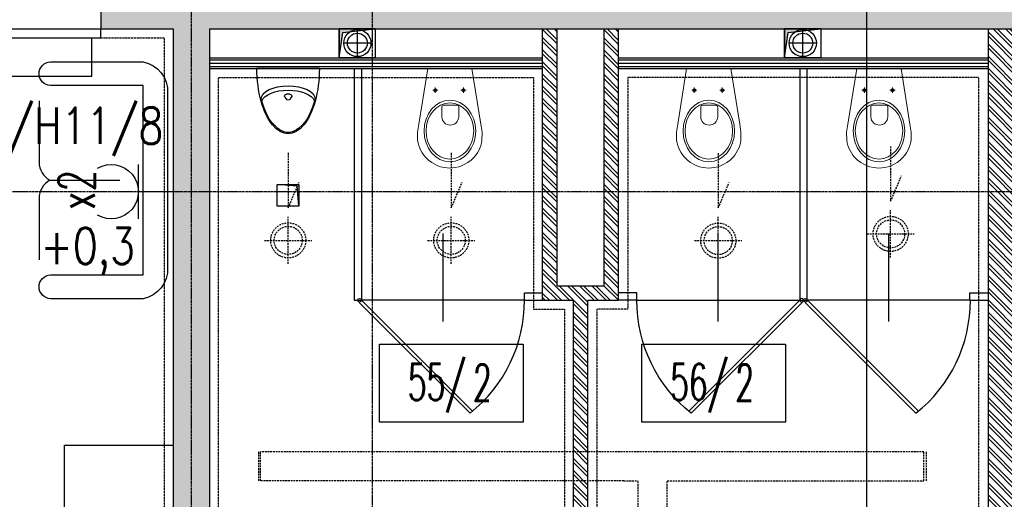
# Model space of a CAD drawing. Extents: x -7228 to 74941, y -112898 to 85621.
# Tile 307 of 635: x 57633 to 58177, y -6246 to -5981. Entities that reach past the tile are written whole.
import ezdxf
from ezdxf.enums import TextEntityAlignment as Align

# ---------------------------------------------------------------- set-up
doc = ezdxf.new("R2010")
doc.units = 0
for name, pattern in [('CENTER', [2, 1.25, -0.25, 0.25, -0.25]), ('DASHED', [0.75, 0.5, -0.25]), ('DIVIDE', [31.75, 12.7, -6.35, 0, -6.35, 0, -6.35])]:
    doc.linetypes.add(name, pattern=pattern)
doc.layers.get('0').update_dxf_attribs({"color": 101, "linetype": 'CONTINUOUS'})
for name, color, linetype in [('Drz---drzwi', 5, 'CONTINUOUS'), ('E35', 6, 'CONTINUOUS'), ('E50', 3, 'CONTINUOUS'), ('Ins-co', 2, 'CONTINUOUS'), ('Ins-kan', 54, 'CONTINUOUS'), ('Ins-went', 141, 'CONTINUOUS'), ('Okn---okna', 5, 'CONTINUOUS'), ('Opis-pom', 6, 'CONTINUOUS'), ('Opis_pom_ramka', 6, 'CONTINUOUS'), ('Os-osie glowne', 1, 'CENTER'), ('Sc-beton', 7, 'CONTINUOUS'), ('Sc-beton-hatch', 86, 'CONTINUOUS'), ('Sc-cegla pustak', 42, 'CONTINUOUS'), ('Sc-cegla pustak-hatch', 8, 'CONTINUOUS'), ('Sc-gk', 120, 'CONTINUOUS'), ('Sc-gk-hatch', 8, 'CONTINUOUS'), ('Sc-silikat', 61, 'CONTINUOUS'), ('Sc-systemowe', 150, 'CONTINUOUS'), ('Suf-widok', 8, 'CONTINUOUS'), ('W-otwor-strop', 1, 'CONTINUOUS'), ('Wyp-meble', 155, 'CONTINUOUS'), ('Wyp-sanitar', 131, 'CONTINUOUS')]:
    doc.layers.add(name, color=color, linetype=linetype)
doc.styles.add('KA wymiar', font='romans.shx', dxfattribs={"width": 0.6})
doc.styles.add('ROMANS', font='romans', dxfattribs={"width": 0.85})
doc.linetypes.add('BATTING', pattern='A,0.0001,-0.1,[134,ltypeshp.shx,S=0.1,R=0,X=-0.1,Y=0],-0.2,[134,ltypeshp.shx,S=0.1,R=180,X=0.1,Y=0],-0.1', length=0.4001)

# ---------------------------------------------------------------- blocks, each defined once
blk = doc.blocks.new('_0630_pisuar')
at = {"linetype": 'Continuous'}
for p, q in [((-17.24, 0), (17.24, 0)), ((-1.75, -15.85), (-0.88, -17.02)), ((-0.87, -14.1), (0.87, -14.1)), ((1.75, -15.85), (0.88, -17.02))]:
    blk.add_line(p, q, dxfattribs=at)
for centre, start, end in [((-0.87, -15.2), 90, 216.8823), ((0.87, -15.2), 323.1177, 90), ((0, -16.36), 216.8823, 323.1177)]:
    blk.add_arc(centre, 1.09, start, end, dxfattribs=at)
for centre, major_axis, ratio, start_param, end_param in [((0, 0), (0, -36), 0.478823, 4.712389, 7.853982), ((0, -16.84), (-14.92, 0), 0.492275, 3.141593, 6.283185), ((0, -19.29), (-14.92, 0), 0.492275, 3.348063, 6.076813)]:
    blk.add_ellipse(centre, major_axis=major_axis, ratio=ratio, start_param=start_param, end_param=end_param, dxfattribs=at)
blk.add_spline([(-14.92, -16.84), (-5.95, -32.9), (0.03, -35.33), (5.88, -32.9), (14.92, -16.84)], degree=3, dxfattribs=at)
blk = doc.blocks.new('_jhgjdfjghsdjgfhjfgjkfghgf')
at = {"ltscale": 25}
for p, q in [((0, 91.14), (0, 1.14)), ((11.7, 46.14), (-36.9, 46.14))]:
    blk.add_line(p, q, dxfattribs=at)
at = {"ltscale": 7}
for p, q in [((0, 1.14), (61.33, 62.47)), ((1.27, -0.13), (62.47, 61.07))]:
    blk.add_line(p, q, dxfattribs=at)
blk.add_circle((0, 0), 1)
blk.add_arc((0.02, 11.25), 79.88, 38.5768, 90.0142, dxfattribs=at)
blk = doc.blocks.new('_KOLO_WC_PODWIESZONE')
at = {"lineweight": 0}
for p, q in [((-12.21, 0), (-17.15, -30.7)), ((-12.21, 0), (12.21, 0)), ((12.21, 0), (17.15, -30.7)), ((-8.01, -11.98), (-8.01, -10.54)), ((7.49, -11.98), (7.49, -10.54)), ((-8.01, -11.98), (-9.42, -11.98)), ((-8.01, -11.98), (-6.53, -11.98)), ((-8.01, -11.98), (-8.01, -13.41)), ((7.49, -11.98), (6.08, -11.98)), ((7.49, -11.98), (8.97, -11.98)), ((7.49, -11.98), (7.49, -13.41)), ((-4.44, -21.51), (-4.44, -26.77)), ((-3.5, -20.21), (4, -20.21)), ((4.94, -21.51), (4.94, -26.77)), ((-17.15, -30.7), (-17.82, -35.14)), ((17.15, -30.7), (17.82, -35.14)), ((-17.82, -35.14), (-17.77, -39.69)), ((17.82, -35.14), (17.77, -39.69)), ((-17.77, -39.69), (-17.51, -41.08)), ((-17.51, -41.08), (-17.12, -42.53)), ((-17.12, -42.53), (-16.6, -43.93)), ((17.12, -42.53), (16.6, -43.93)), ((17.51, -41.08), (17.12, -42.53)), ((17.77, -39.69), (17.51, -41.08)), ((-16.6, -43.93), (-15.97, -45.29)), ((-15.97, -45.29), (-15.22, -46.59)), ((-15.22, -46.59), (-14.37, -47.83)), ((-14.37, -47.83), (-13.41, -48.99)), ((14.37, -47.83), (13.41, -48.99)), ((15.22, -46.59), (14.37, -47.83)), ((15.97, -45.29), (15.22, -46.59)), ((16.6, -43.93), (15.97, -45.29)), ((-13.41, -48.99), (-11.77, -50.6)), ((-11.77, -50.6), (-10, -51.94)), ((-10, -51.94), (-8.71, -52.72)), ((-8.71, -52.72), (-6.54, -53.77)), ((-6.54, -53.77), (-5.07, -54.25)), ((-5.07, -54.25), (-3.02, -54.72)), ((5.07, -54.25), (3.02, -54.72)), ((6.54, -53.77), (5.07, -54.25)), ((8.71, -52.72), (6.54, -53.77)), ((10, -51.94), (8.71, -52.72)), ((11.77, -50.6), (10, -51.94)), ((13.41, -48.99), (11.77, -50.6)), ((-3.02, -54.72), (-1.52, -54.92)), ((-1.52, -54.92), (0, -55)), ((1.52, -54.92), (0, -55)), ((3.02, -54.72), (1.52, -54.92))]:
    blk.add_line(p, q, dxfattribs=at)
for centre, radius, start, end in [((-3.24, -21.39), 1.2, 102.2339, 185.8899), ((3.75, -21.39), 1.2, 354.1101, 77.7661), ((0.25, -26.54), 4.7, 182.8022, 357.1978)]:
    blk.add_arc(centre, radius, start, end, dxfattribs=at)
for centre in [(-8.01, -11.98), (7.49, -11.98)]:
    blk.add_ellipse(centre, major_axis=(0.599, 0.599), ratio=1, start_param=5.497787, end_param=11.780972, dxfattribs=at)
for major_axis, ratio in [((0, -17), 0.838235), ((0, -15.54), 0.845174)]:
    blk.add_ellipse((0.05, -34.5), major_axis=major_axis, ratio=ratio, dxfattribs=at)
blk = doc.blocks.new('_VKDFJKGFJH')
for p, q in [((-130, 0), (-5, 0)), ((-8, -4), (-122, -4)), ((-8, -10), (-130, -10)), ((-8, -7), (-122, -7)), ((-130, -20), (0, -20)), ((0, -25), (0, -20)), ((-130, -25), (0, -25))]:
    blk.add_line(p, q)
for points in [[(-125, 0), (-130, 0), (-130, -10), (-127, -10), (-127, -6), (-125, -6)], [(-5, 0), (0, 0), (0, -10), (-3, -10), (-3, -6), (-5, -6)], [(-122, -4), (-125, -4), (-125, -6), (-127, -6), (-127, -10), (-125, -10), (-122, -10)], [(-8, -4), (-5, -4), (-5, -6), (-3, -6), (-3, -10), (-5, -10), (-8, -10)]]:
    blk.add_lwpolyline(points, close=True)
blk.add_lwpolyline([(-130, -25), (-130, -20)])
blk = doc.blocks.new('_opis_pom_metka')
at = {"layer": 'Opis_pom_ramka'}
blk.add_lwpolyline([(-33.13, 0), (32.87, 0), (32.87, -36), (-33.13, -36)], close=True, dxfattribs=at)
at = {"style": 'KA wymiar', "width": 0.6}
blk.add_attdef('KO/', text='', height=16.8, dxfattribs=at).set_placement((3.45, -25.87), align=Align.RIGHT)
blk.add_attdef('NR', (3.8, -26.16), '', height=16.8, dxfattribs=at)
blk = doc.blocks.new('kanapa 2os')
at = {"layer": 'Wyp-meble'}
for p, q in [((0, 87.79), (0, 53.87)), ((0, 33.92), (0, 0))]:
    blk.add_line(p, q, dxfattribs=at)
blk.add_lwpolyline([(6.38, -21.55, -0.969502), (6.38, -8.38), (57.43, -8.38), (57.43, 96.17), (6.38, 96.17, -0.969502), (6.38, 109.34), (57.43, 109.34, -0.371033), (70.98, 92.18), (70.98, -4.39, -0.371033), (57.43, -21.55)], format="xyb", close=True, dxfattribs=at)
blk.add_lwpolyline([(5.98, 43.9), (44.66, 43.9)], dxfattribs=at)
for centre, start, end in [((11.41, 53.93), 180.2962, 241.5972), ((11.41, 33.86), 118.4028, 179.7038)]:
    blk.add_arc(centre, 11.41, start, end, dxfattribs=at)
blk = doc.blocks.new('A$C5DF87A14')
at = {"layer": 'Wyp-meble'}
for p, q in [((6860, 4765), (6860, 4795)), ((6860, 4795), (6920, 4795)), ((6860, 4645), (6860, 4765))]:
    blk.add_line(p, q, dxfattribs=at)
blk.add_blockref('kanapa 2os', (6845.9, 4897.39), dxfattribs=at)
blk = doc.blocks.new('g2')
at = {"layer": 'E35'}
blk.add_line((15, 19.27), (-15, 19.27), dxfattribs=at)
blk.add_arc((0, 34.27), 15, 150, 30, dxfattribs=at)
at = {"layer": 'E50'}
blk.add_line((0, 19.27), (0, 0), dxfattribs=at)

msp = doc.modelspace()

# ---------------------------------------------------------------- hatches: boundary and pattern name
at = {"layer": 'Sc-beton-hatch'}
h = msp.add_hatch(dxfattribs=at)
h.set_pattern_fill('ANSI33', color=256, style=0)
h.paths.add_polyline_path([(61752.547, -6496.119), (61752.547, -6476.119), (61686.547, -6476.119), (61686.547, -6496.119)])
h.paths.add_polyline_path([(61612.547, -6496.119), (61612.547, -6476.119), (61397.547, -6476.119), (61397.547, -6496.119)])
h.paths.add_polyline_path([(61497.547, -5986.119), (61497.547, -5966.119), (61437.547, -5966.119), (61437.547, -5986.119), (61457.547, -5986.119)])
h.paths.add_polyline_path([(61055.547, -5986.119), (61055.547, -5966.119), (60547.547, -5966.119), (60547.547, -5986.119), (60587.547, -5986.119), (60587.547, -6476.119), (60386.047, -6476.119), (60386.047, -6496.119), (61297.547, -6496.119), (61297.547, -6476.119), (60607.547, -6476.119), (60607.547, -5986.119)])
h.paths.add_polyline_path([(60187.547, -6716.119), (60187.547, -6736.119), (61227.547, -6736.119), (61227.547, -6716.119)])
h.paths.add_polyline_path([(60007.547, -6476.119), (60007.547, -6416.119), (59987.547, -6416.119), (59987.547, -6476.119), (59687.547, -6476.119), (59687.547, -6496.119), (60256.047, -6496.119), (60256.047, -6476.119)])
h.paths.add_polyline_path([(60007.547, -6221.119), (59987.547, -6221.119), (59987.547, -6241.119), (60007.547, -6241.119)])
h.paths.add_polyline_path([(59967.547, -5966.119), (59967.547, -5986.119), (59987.547, -5986.119), (59987.547, -6046.119), (60007.547, -6046.119), (60007.547, -5986.119), (60027.547, -5986.119), (60027.547, -5966.119)])
h.paths.add_polyline_path([(59359.547, -5966.119), (59359.547, -6539.119), (59379.547, -6539.119), (59379.547, -6496.119), (59557.547, -6496.119), (59557.547, -6476.119), (59379.547, -6476.119), (59379.547, -5986.119), (59657.547, -5986.119), (59657.547, -5966.119)])
h.paths.add_polyline_path([(58999.547, -5966.119), (58999.547, -5986.119), (59337.547, -5986.119), (59337.547, -6476.119), (59315.547, -6476.119), (59315.547, -6496.119), (59337.547, -6496.119), (59337.547, -6539.119), (59357.547, -6539.119), (59357.547, -5966.119)])
h.paths.add_polyline_path([(59379.547, -6716.119), (59379.547, -6674.119), (59359.547, -6674.119), (59359.547, -6736.119), (59757.547, -6736.119), (59757.547, -6716.119)])
h.paths.add_polyline_path([(59357.547, -6736.119), (59357.547, -6674.119), (59337.547, -6674.119), (59337.547, -6716.119), (58717.547, -6716.119), (58717.547, -6736.119)])
h.paths.add_polyline_path([(59012.547, -6476.119), (59012.547, -6496.119), (59255.547, -6496.119), (59255.547, -6476.119)], flags=17)
h.paths.add_polyline_path([(58816.547, -6476.119), (58816.547, -6496.119), (58882.547, -6496.119), (58882.547, -6476.119)])
h.paths.add_polyline_path([(58742.547, -6496.119), (58742.547, -6476.119), (58567.547, -6476.119), (58567.547, -6496.119)])
h.paths.add_polyline_path([(58447.547, -6496.119), (58447.547, -6476.119), (58325.547, -6476.119), (58325.547, -6496.119)])
h.paths.add_polyline_path([(57317.547, -6716.119), (57317.547, -6736.119), (58357.547, -6736.119), (58357.547, -6716.119)])
h.paths.add_polyline_path([(58205.547, -6496.119), (58205.547, -6476.119), (58157.547, -6476.119), (58157.547, -6496.119)])
h.paths.add_polyline_path([(58057.547, -6496.119), (58057.547, -6476.119), (57847.547, -6476.119), (57847.547, -6496.119)], flags=16)
h.paths.add_polyline_path([(58185.547, -5986.119), (58185.547, -5966.119), (57677.547, -5966.119), (57677.547, -5986.119), (57717.547, -5986.119), (57717.547, -6476.119), (57635.547, -6476.119), (57635.547, -6496.119), (57747.547, -6496.119), (57747.547, -6476.119), (57737.547, -6476.119), (57737.547, -5986.119)])
h.paths.add_polyline_path([(57535.547, -6496.119), (57535.547, -6476.119), (57308.547, -6476.119), (57308.547, -6496.119)])
h.paths.add_polyline_path([(57137.547, -6476.119), (57137.547, -5986.119), (57157.547, -5986.119), (57157.547, -5966.119), (57097.547, -5966.119), (57097.547, -5986.119), (57117.547, -5986.119), (57117.547, -6476.119), (56996.547, -6476.119), (56996.547, -6496.119), (57208.547, -6496.119), (57208.547, -6476.119)])
h.paths.add_polyline_path([(56676.547, -6476.119), (56676.547, -6496.119), (56896.547, -6496.119), (56896.547, -6476.119)])
h.paths.add_polyline_path([(56509.547, -6716.119), (56509.547, -6674.119), (56489.547, -6674.119), (56489.547, -6736.119), (56887.547, -6736.119), (56887.547, -6716.119)])
h.paths.add_polyline_path([(56576.547, -6496.119), (56576.547, -6476.119), (56509.547, -6476.119), (56509.547, -5986.119), (56787.547, -5986.119), (56787.547, -5966.119), (56489.547, -5966.119), (56489.547, -6539.119), (56509.547, -6539.119), (56509.547, -6496.119)])
h.paths.add_polyline_path([(56467.547, -6476.119), (56445.547, -6476.119), (56445.547, -6496.119), (56467.547, -6496.119), (56467.547, -6539.119), (56487.547, -6539.119), (56487.547, -5966.119), (56129.547, -5966.119), (56129.547, -5986.119), (56467.547, -5986.119)])
h.paths.add_polyline_path([(56487.547, -6736.119), (56487.547, -6674.119), (56467.547, -6674.119), (56467.547, -6716.119), (55847.547, -6716.119), (55847.547, -6736.119)])
h.paths.add_polyline_path([(56277.547, -6476.119), (56277.547, -6496.119), (56385.547, -6496.119), (56385.547, -6476.119)], flags=16)
h.paths.add_polyline_path([(56177.547, -6496.119), (56177.547, -6476.119), (56076.547, -6476.119), (56076.547, -6496.119)])
h.paths.add_polyline_path([(56031.547, -6496.119), (56031.547, -6476.119), (55946.547, -6476.119), (55946.547, -6496.119)])
h.paths.add_polyline_path([(55872.547, -6496.119), (55872.547, -6476.119), (55732.547, -6476.119), (55732.547, -6496.119)])
h.paths.add_polyline_path([(55757.547, -5986.119), (55757.547, -5966.119), (55697.547, -5966.119), (55697.547, -5986.119)])
h.paths.add_polyline_path([(54807.547, -5966.119), (54807.547, -5986.119), (54847.547, -5986.119), (54847.547, -6476.119), (54557.547, -6476.119), (54557.547, -6496.119), (55602.547, -6496.119), (55602.547, -6476.119), (54867.547, -6476.119), (54867.547, -5986.119), (55315.547, -5986.119), (55315.547, -5966.119)])
h.paths.add_polyline_path([(55487.547, -6736.119), (55487.547, -6716.119), (54447.547, -6716.119), (54447.547, -6736.119)])
h.paths.add_polyline_path([(54457.547, -6496.119), (54457.547, -6476.119), (54267.547, -6476.119), (54267.547, -5986.119), (54287.547, -5986.119), (54287.547, -5966.119), (54227.547, -5966.119), (54227.547, -5986.119), (54247.547, -5986.119), (54247.547, -6476.119), (54094.547, -6476.119), (54094.547, -6496.119)])
h.paths.add_polyline_path([(54017.547, -6736.119), (54017.547, -6716.119), (53439.547, -6716.119), (53439.547, -6674.119), (53419.547, -6674.119), (53419.547, -6736.119)])
h.paths.add_polyline_path([(53994.547, -6496.119), (53994.547, -6476.119), (53670.547, -6476.119), (53670.547, -6496.119)])
h.paths.add_polyline_path([(53570.547, -6496.119), (53570.547, -6476.119), (53439.547, -6476.119), (53439.547, -6086.119), (53469.547, -6086.119), (53469.547, -6066.119), (53439.547, -6066.119), (53439.547, -5966.119), (53419.547, -5966.119), (53419.547, -6539.119), (53439.547, -6539.119), (53439.547, -6496.119)])
h.paths.add_polyline_path([(53599.547, -6066.119), (53569.547, -6066.119), (53569.547, -6086.119), (53619.547, -6086.119), (53619.547, -5986.119), (53659.547, -5986.119), (53659.547, -5966.119), (53599.547, -5966.119)])
at = {"layer": 'Sc-cegla pustak-hatch'}
h = msp.add_hatch(dxfattribs=at)
h.set_pattern_fill('ANSI32', color=256, scale=0.5, angle=90, style=0)
h.paths.add_polyline_path([(62125.547, -6267.119), (62207.547, -6267.119), (62207.547, -6249.119), (62107.547, -6249.119), (62107.547, -6476.119), (62125.547, -6476.119)])
h.paths.add_polyline_path([(61594.547, -6444.119), (61594.547, -6476.119), (61604.173, -6476.119), (61604.173, -6467.348), (61612.547, -6467.348), (61612.547, -6462.119), (61686.547, -6462.119), (61686.547, -6476.119), (61704.547, -6476.119), (61704.547, -6444.119)])
h.paths.add_polyline_path([(61477.547, -6436.119), (61459.547, -6436.119), (61459.547, -6476.119), (61477.547, -6476.119)])
h.paths.add_polyline_path([(61477.547, -5986.119), (61459.547, -5986.119), (61459.547, -6336.119), (61477.547, -6336.119)])
h.paths.add_polyline_path([(59237.547, -6249.119), (59237.547, -6476.119), (59255.547, -6476.119), (59255.547, -6267.119), (59337.547, -6267.119), (59337.547, -6249.119)])
h.paths.add_polyline_path([(58724.547, -6444.119), (58724.547, -6476.119), (58734.454, -6476.119), (58734.454, -6469.169), (58742.547, -6469.169), (58742.547, -6462.119), (58816.547, -6462.119), (58816.547, -6476.119), (58834.547, -6476.119), (58834.547, -6444.119)])
h.paths.add_polyline_path([(58605.547, -6221.119), (58587.547, -6221.119), (58587.547, -6476.119), (58605.547, -6476.119)])
h.paths.add_polyline_path([(58605.547, -5986.119), (58587.547, -5986.119), (58587.547, -6046.119), (58605.547, -6046.119)])
h.paths.add_polyline_path([(58185.547, -5986.119), (58167.547, -5986.119), (58167.547, -6476.119), (58185.547, -6476.119)])
h.paths.add_polyline_path([(57457.547, -6476.119), (57475.547, -6476.119), (57475.547, -5984.119), (57547.547, -5984.119), (57547.547, -5966.119), (57417.547, -5966.119), (57417.547, -5984.119), (57457.547, -5984.119)])
h.paths.add_polyline_path([(56761.547, -5986.119), (56743.547, -5986.119), (56743.547, -6476.119), (56761.547, -6476.119)])
h.paths.add_polyline_path([(56367.547, -6249.119), (56367.547, -6476.119), (56385.547, -6476.119), (56385.547, -6267.119), (56467.547, -6267.119), (56467.547, -6249.119)])
h.paths.add_polyline_path([(56167.547, -5986.119), (56149.547, -5986.119), (56149.547, -6476.119), (56167.547, -6476.119)])
h.paths.add_polyline_path([(55854.547, -6444.119), (55854.547, -6476.119), (55864.173, -6476.119), (55864.173, -6467.348), (55872.547, -6467.348), (55872.547, -6462.119), (55946.547, -6462.119), (55946.547, -6476.119), (55964.547, -6476.119), (55964.547, -6444.119)])
h.paths.add_polyline_path([(53841.547, -5984.119), (53943.547, -5984.119), (53943.547, -5966.119), (53801.547, -5966.119), (53801.547, -5984.119), (53823.547, -5984.119), (53823.547, -6476.119), (53841.547, -6476.119)])
h = msp.add_hatch(dxfattribs=at)
h.set_pattern_fill('ANSI32', color=256, scale=0.5, angle=90, style=0)
h.paths.add_polyline_path([(57946.547, -6136.119), (57963.547, -6136.119), (57963.547, -5986.119), (57955.547, -5986.119), (57955.547, -6128.119), (57929.547, -6128.119), (57929.547, -5986.119), (57921.547, -5986.119), (57921.547, -6136.119), (57938.547, -6136.119), (57938.547, -6286.119), (57847.547, -6286.119), (57847.547, -6294.119), (57921.547, -6294.119), (57921.547, -6476.119), (57929.547, -6476.119), (57929.547, -6294.119), (57955.547, -6294.119), (57955.547, -6476.119), (57963.547, -6476.119), (57963.547, -6294.119), (58057.547, -6294.119), (58057.547, -6286.119), (57946.547, -6286.119)])
h.paths.add_polyline_path([(57737.547, -6286.119), (57737.547, -6294.119), (57747.547, -6294.119), (57747.547, -6286.119)])
h.paths.add_polyline_path([(58167.547, -6294.119), (58167.547, -6286.119), (58157.547, -6286.119), (58157.547, -6294.119)])
h.paths.add_polyline_path([(58185.547, -6248.119), (58185.547, -6256.119), (58365.547, -6256.119), (58365.547, -6349.119), (58382.547, -6349.119), (58382.547, -6476.119), (58390.547, -6476.119), (58390.547, -6349.119), (58407.547, -6349.119), (58407.547, -6256.119), (58587.547, -6256.119), (58587.547, -6248.119)])
h.paths.add_polyline_path([(58399.547, -6256.119), (58373.547, -6256.119), (58373.547, -6341.119), (58399.547, -6341.119)], flags=17)
at = {"layer": 'W-otwor-strop', "ltscale": 0.5}
for points in [[(57829.153, -5986.119), (57809.153, -5986.119), (57809.153, -6002.119), (57811.153, -5988.119)], [(58075.153, -5986.119), (58055.153, -5986.119), (58055.153, -6002.119), (58057.153, -5988.119)]]:
    msp.add_hatch(color=256, dxfattribs=at).paths.add_polyline_path(points)
at = {"layer": 'W-otwor-strop'}
msp.add_hatch(color=256, dxfattribs=at).paths.add_polyline_path([(57775.003, -6072.12), (57786.992, -6072.12), (57786.992, -6084.12), (57785.992, -6073.12)])

# ---------------------------------------------------------------- linework, layer by layer
at = {"layer": 'E35'}
msp.add_line((58100.369, -5608.573), (58100.369, -6272.241), dxfattribs=at)
at = {"layer": 'Ins-co'}
msp.add_lwpolyline([(57552.547, -5991.267), (57552.547, -6012.267), (57672.547, -6012.267), (57672.547, -5991.267)], close=True, dxfattribs=at)
at = {"layer": 'Ins-kan', "ltscale": 0.2}
for p, q in [((57819.252, -6001.551), (57819.252, -5986.551)), ((58065.252, -6001.551), (58065.252, -5986.551)), ((57826.752, -5994.051), (57811.752, -5994.051)), ((58072.752, -5994.051), (58057.752, -5994.051))]:
    msp.add_line(p, q, dxfattribs=at)
for centre, radius in [((57819.252, -5994.051), 7.5), ((58065.252, -5994.051), 7.5), ((57819.252, -5994.051), 5.5), ((58065.252, -5994.051), 5.5)]:
    msp.add_circle(centre, radius, dxfattribs=at)
at = {"layer": 'Ins-went', "linetype": 'DASHED', "ltscale": 2}
for p, q in [((57781.046, -6116.096, 4726.773), (57781.046, -6089.981, 4726.773)), ((57871.098, -6116.096, 4726.773), (57871.098, -6089.981, 4726.773)), ((58018.547, -6116.238, 4726.773), (58018.547, -6090.123, 4726.773)), ((58113.754, -6112.541, 4726.773), (58113.754, -6086.426, 4726.773)), ((58100.696, -6099.483, 4726.773), (58126.811, -6099.483, 4726.773)), ((57767.989, -6103.039, 4726.773), (57794.104, -6103.039, 4726.773)), ((57858.04, -6103.039, 4726.773), (57884.156, -6103.039, 4726.773)), ((58005.49, -6103.181, 4726.773), (58031.605, -6103.181, 4726.773)), ((57764.759, -6235.934), (57764.759, -6219.934)), ((58132.141, -6219.934), (57765.785, -6219.934)), ((57765.785, -6235.934), (57765.785, -6219.934)), ((58132.141, -6235.934), (58132.141, -6219.934)), ((58133.665, -6235.934), (58133.665, -6219.934)), ((57966.409, -6235.934), (57765.785, -6235.934)), ((57966.409, -6235.934), (57974.409, -6235.934)), ((57974.409, -6343.782), (57974.409, -6235.934)), ((57990.409, -6343.782), (57990.409, -6235.934)), ((57990.409, -6235.934), (58132.141, -6235.934))]:
    msp.add_line(p, q, dxfattribs=at)
at = {"layer": 'Ins-went', "linetype": 'DASHED', "ltscale": 2, "elevation": 4726.773}
for points in [[(58113.754, -6051.188), (58113.754, -6081.426), (58119.776, -6067.412)], [(57781.046, -6054.743), (57781.046, -6084.981), (57787.069, -6070.967)], [(57871.098, -6054.743), (57871.098, -6084.981), (57877.12, -6070.967)], [(58018.547, -6054.885), (58018.547, -6085.123), (58024.57, -6071.109)]]:
    msp.add_lwpolyline(points, dxfattribs=at)
at = {"layer": 'Ins-went', "linetype": 'DASHED', "ltscale": 2}
for centre, radius in [((58113.754, -6099.483, 4726.773), 9.68), ((57781.046, -6103.039, 4726.773), 9.68), ((57781.046, -6103.039, 4726.773), 7.744), ((57871.098, -6103.039, 4726.773), 9.68), ((57871.098, -6103.039, 4726.773), 7.744), ((58018.547, -6103.181, 4726.773), 9.68), ((58018.547, -6103.181, 4726.773), 7.744), ((58113.754, -6099.483, 4726.773), 7.744)]:
    msp.add_circle(centre, radius, dxfattribs=at)
at = {"layer": 'Os-osie glowne'}
for points in [[(57727.547, -11521.119), (57727.547, -5544.119)], [(57827.547, -11521.119), (57827.547, -5544.119)], [(50525.547, -6076.119), (62792.547, -6076.119)]]:
    msp.add_lwpolyline(points, dxfattribs=at)
at = {"layer": 'Sc-beton'}
for points in [[(57677.547, -5966.119), (57677.547, -5986.119)], [(57677.547, -5986.119), (57717.547, -5986.119)], [(57717.547, -5986.119), (57717.547, -6476.119)], [(57737.547, -5986.119), (58185.547, -5986.119)], [(57737.547, -5986.119), (57737.547, -6476.119)]]:
    msp.add_lwpolyline(points, dxfattribs=at)
at = {"layer": 'Sc-cegla pustak'}
msp.add_lwpolyline([(58167.547, -5986.12), (58167.547, -6476.12)], dxfattribs=at)
at = {"layer": 'Sc-gk'}
for points in [[(57737.547, -6002.119), (57921.547, -6002.119)], [(57737.547, -6003.319), (57921.547, -6003.319)], [(57963.547, -6002.119), (58167.547, -6002.119)], [(57963.547, -6003.319), (58167.547, -6003.319)], [(57737.547, -6006.919), (57921.547, -6006.919)], [(57737.547, -6008.119), (57921.547, -6008.119)], [(57963.547, -6006.919), (58167.547, -6006.919)], [(57963.547, -6008.119), (58167.547, -6008.119)]]:
    msp.add_lwpolyline(points, dxfattribs=at)
at = {"layer": 'Sc-gk-hatch', "linetype": 'BATTING', "ltscale": 0.09}
for points in [[(57737.547, -6005.119), (57921.547, -6005.119)], [(57963.547, -6005.119), (58167.547, -6005.119)]]:
    msp.add_lwpolyline(points, dxfattribs=at)
at = {"layer": 'Sc-silikat'}
for points in [[(57921.547, -6136.119), (57921.547, -5986.119)], [(57929.547, -6128.119), (57929.547, -5986.119)], [(57955.547, -6128.119), (57955.547, -5986.119)], [(57963.547, -6136.119), (57963.547, -5986.119)], [(57929.547, -6128.119), (57955.547, -6128.119)], [(57921.547, -6136.119), (57938.547, -6136.119)], [(57938.547, -6286.119), (57938.547, -6136.122)], [(57946.547, -6136.119), (57963.547, -6136.119)], [(57946.547, -6286.119), (57946.547, -6136.122)]]:
    msp.add_lwpolyline(points, dxfattribs=at)
at = {"layer": 'Sc-systemowe'}
for points in [[(57817.547, -6008.119), (57817.547, -6136.119)], [(57821.547, -6008.119), (57821.547, -6136.119)], [(58063.547, -6008.119), (58063.547, -6136.119)], [(58067.547, -6008.119), (58067.547, -6136.119)], [(57911.547, -6136.119), (57911.547, -6132.122), (57921.547, -6132.122)], [(57973.547, -6136.119), (57973.547, -6132.122), (57963.547, -6132.122)], [(58157.547, -6136.119), (58157.547, -6132.122), (58167.547, -6132.122)], [(57817.547, -6136.119), (57821.547, -6136.119)], [(57911.547, -6136.122), (57921.547, -6136.122)], [(57973.547, -6136.119), (57963.547, -6136.119)], [(58063.547, -6136.119), (58067.547, -6136.119)], [(58157.547, -6136.119), (58167.547, -6136.119)]]:
    msp.add_lwpolyline(points, dxfattribs=at)
at = {"layer": 'Suf-widok', "linetype": 'DIVIDE', "ltscale": 0.02}
for points in [[(57480.547, -5991.119), (57712.547, -5991.119), (57712.547, -6471.119), (57480.547, -6471.119)], [(57742.547, -6013.119), (57916.547, -6013.119), (57916.547, -6141.122), (57933.547, -6141.122), (57933.547, -6281.119), (57742.547, -6281.119)], [(57951.547, -6281.119), (58162.547, -6281.119), (58162.547, -6013.119), (57968.547, -6013.119), (57968.547, -6141.119), (57951.547, -6141.119)]]:
    msp.add_lwpolyline(points, close=True, dxfattribs=at)
at = {"layer": 'W-otwor-strop', "ltscale": 0.5}
for points in [[(57829.153, -5986.119), (57829.153, -6002.119), (57809.153, -6002.119), (57809.153, -5986.119)], [(57829.153, -5986.119), (57809.153, -5986.119), (57809.153, -6002.119), (57811.153, -5988.119)], [(58075.153, -5986.119), (58075.153, -6002.119), (58055.153, -6002.119), (58055.153, -5986.119)], [(58075.153, -5986.119), (58055.153, -5986.119), (58055.153, -6002.119), (58057.153, -5988.119)], [(57775.003, -6072.12), (57786.992, -6072.12), (57786.992, -6084.12), (57775.003, -6084.12)], [(57775.003, -6072.12), (57786.992, -6072.12), (57786.992, -6084.12), (57785.992, -6073.12)]]:
    msp.add_lwpolyline(points, close=True, dxfattribs=at)

# ---------------------------------------------------------------- block references
msp.add_blockref('A$C5DF87A14', (50797.547, -11011.119))
at = {"layer": 'Drz---drzwi', "rotation": 270}
for p in [(57820.408, -6136.119), (58066.687, -6136.119)]:
    msp.add_blockref('_jhgjdfjghsdjgfhjfgjkfghgf', p, dxfattribs=at)
at = {"layer": 'Drz---drzwi', "xscale": -1, "rotation": 90}
msp.add_blockref('_jhgjdfjghsdjgfhjfgjkfghgf', (58064.687, -6136.119), dxfattribs=at)
at = {"layer": 'E35', "xscale": -1, "rotation": 90}
msp.add_blockref('g2', (57717.547, -6076.119), dxfattribs=at)
at = {"layer": 'Okn---okna'}
msp.add_blockref('_VKDFJKGFJH', (57677.547, -5966.119), dxfattribs=at)
at = {"layer": 'Opis-pom'}
ref = msp.add_blockref('_opis_pom_metka', (57871.275, -6160.371), dxfattribs=dict(at, xscale=1.2, yscale=1.2, zscale=1.2))
ref.add_attrib('KO/', '55/', dxfattribs={"layer": '0', "height": 20.16, "style": 'KA wymiar', "width": 0.6}).set_placement((57879.205, -6191.412), align=Align.RIGHT)
ref.add_attrib('NR', '2', (57883.063, -6191.768), dxfattribs={"layer": '0', "height": 20.16, "style": 'KA wymiar', "width": 0.6})
ref = msp.add_blockref('_opis_pom_metka', (58016.173, -6160.371), dxfattribs=dict(at, xscale=1.2, yscale=1.2, zscale=1.2))
ref.add_attrib('KO/', '56/', dxfattribs={"layer": '0', "height": 20.16, "style": 'KA wymiar', "width": 0.6}).set_placement((58024.103, -6191.412), align=Align.RIGHT)
ref.add_attrib('NR', '2', (58027.961, -6191.768), dxfattribs={"layer": '0', "height": 20.16, "style": 'KA wymiar', "width": 0.6})
at = {"layer": 'Wyp-sanitar', "xscale": -1}
msp.add_blockref('_0630_pisuar', (57780.997, -6008.119), dxfattribs=at)
at = {"layer": 'Wyp-sanitar'}
for p in [(57870.297, -6008.119), (58013.297, -6008.119), (58107.297, -6008.119)]:
    msp.add_blockref('_KOLO_WC_PODWIESZONE', p, dxfattribs=at)

# ---------------------------------------------------------------- texts
at = {"layer": 'E35', "style": 'ROMANS', "width": 0.8}
for s, p in [('G/H11/8', (57661.662, -6041.153)), ('+0,3', (57670.345, -6109.171))]:
    msp.add_text(s, height=20, dxfattribs=at).set_placement(p, align=Align.MIDDLE)
at = {"layer": 'E35', "style": 'ROMANS', "width": 0.7}
msp.add_text('x2', height=20, rotation=90, dxfattribs=at).set_placement((57664.215, -6075.188), align=Align.MIDDLE)

doc.saveas('drawing.dxf')
